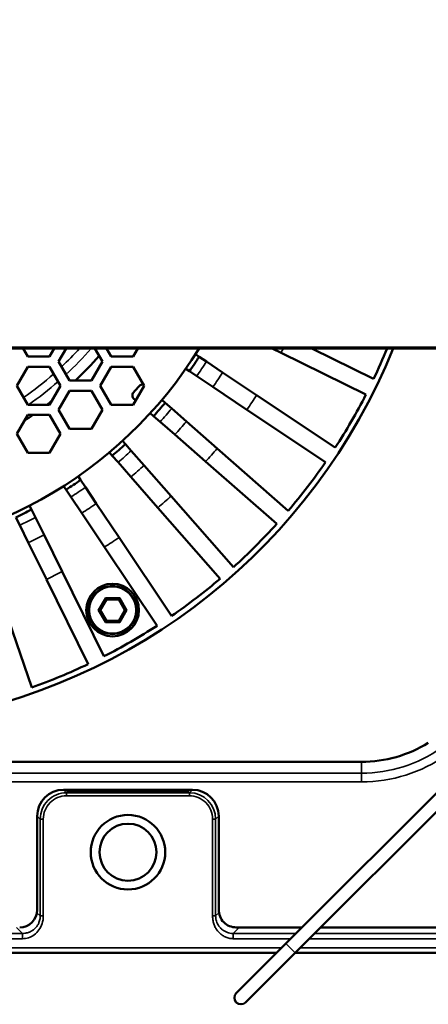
# Model space of a CAD drawing. Header units: millimetres. Extents: x 50 to 3176, y 50 to 2109.
# Tile 672 of 817: x 2483 to 2530, y 961 to 1074. Entities that reach past the tile are written whole.
import ezdxf

# ---------------------------------------------------------------- set-up
doc = ezdxf.new("R2010")
doc.units = ezdxf.units.MM
doc.header["$LTSCALE"] = 10
for name, color, linetype, lineweight in [('Dimension (ISO)', 7, 'Continuous', 25), ('Visible (ISO)', 7, 'Continuous', 50), ('Visible Narrow (ISO)', 7, 'Continuous', 35)]:
    doc.layers.add(name, color=color, linetype=linetype, lineweight=lineweight)
doc.styles.add('Note Text (ANSI)', font='tahoma.ttf')
doc.dimstyles.new('Default (ISO)', dxfattribs={"dimscale": 10, "dimtxt": 1, "dimasz": 2.5, "dimexe": 3.175, "dimexo": 0, "dimgap": 0.762, "dimtad": 1, "dimrnd": 1e-08, "dimzin": 0, "dimdsep": 46, "dimtxsty": 'Note Text (ANSI)', "dimcen": 0.09, "dimdle": 10, "dimclrd": 1, "dimclre": 1, "dimclrt": 1, "dimazin": 0, "dimtfac": 3.5052, "dimtmove": 0, "dimatfit": 3, "dimfxl": 1, "dimtolj": 1, "dimtzin": 0, "dimlwd": -1, "dimlwe": -1, "dimarcsym": 0})

# ---------------------------------------------------------------- blocks, each defined once
blk = doc.blocks.new('*D13')
at = {"layer": 'Defpoints', "color": 0, "transparency": 16777216}
for p in [(2370.25, 1067.72), (2363.37, 1056.69)]:
    blk.add_point(p, dxfattribs=at)
at = {"layer": 'Dimension (ISO)', "color": 1, "transparency": 16777216}
for p, q in [((2383.46, 1088.94), (2521.22, 1310.15)), ((2363.37, 1056.69), (2370.25, 1067.72)), ((2350.16, 1035.46), (2336.94, 1014.24))]:
    blk.add_line(p, q, dxfattribs=at)
for points in [[(2379.93, 1091.14), (2387, 1086.74), (2370.25, 1067.72)], [(2346.62, 1037.67), (2353.7, 1033.26), (2363.37, 1056.69)]]:
    blk.add_solid(points, dxfattribs=at)
at = {"layer": 'Dimension (ISO)', "color": 1, "transparency": 16777216, "insert": (2422.55, 1190.87), "char_height": 10, "attachment_point": 1, "rotation": 58.0875, "style": 'Note Text (ANSI)'}
blk.add_mtext('\\A1;∅13.00 mm [∅0.512 in]', dxfattribs=at)

msp = doc.modelspace()

# ---------------------------------------------------------------- linework, layer by layer
at = {"layer": 'Visible (ISO)'}
for p, q in [((2551.3108, 1036.2033), (2182.3108, 1036.2033)), ((2483.8482, 1036.2033), (2484.3765, 1035.2882)), ((2486.8765, 1035.2882), (2484.3765, 1035.2882)), ((2486.8765, 1035.2882), (2487.4048, 1036.2033)), ((2488.7556, 1036.2033), (2487.8896, 1034.7033)), ((2492.8896, 1034.7033), (2492.0236, 1036.2033)), ((2493.3744, 1036.2033), (2493.9027, 1035.2882)), ((2496.4027, 1035.2882), (2493.9027, 1035.2882)), ((2496.4027, 1035.2882), (2496.9311, 1036.2033)), ((2503.5157, 1035.5396), (2503.9315, 1035.2618)), ((2504.7638, 1034.7057), (2503.9315, 1035.2618)), ((2513.2787, 1035.7071), (2512.2732, 1036.203)), ((2522.9516, 1030.937), (2513.2783, 1035.7073)), ((2516.7943, 1036.2034), (2523.8362, 1032.7307)), ((2484.3765, 1034.1183), (2483.1265, 1031.9533)), ((2484.3765, 1034.1183), (2486.8765, 1034.1183)), ((2488.1265, 1031.9533), (2486.8765, 1034.1183)), ((2487.8896, 1034.7033), (2489.1396, 1032.5382)), ((2491.6396, 1032.5382), (2492.8896, 1034.7033)), ((2493.9027, 1034.1183), (2492.6527, 1031.9533)), ((2493.9027, 1034.1183), (2496.4027, 1034.1183)), ((2497.6527, 1031.9533), (2496.4027, 1034.1183)), ((2504.7631, 1034.7061), (2506.6086, 1033.473)), ((2502.8204, 1033.5989), (2502.4045, 1033.8767)), ((2503.6502, 1033.0444), (2502.8204, 1033.5989)), ((2505.4974, 1031.8101), (2503.652, 1033.0432)), ((2510.4916, 1030.8785), (2506.6099, 1033.4721)), ((2483.1265, 1031.9533), (2484.3765, 1029.7882)), ((2486.8765, 1029.7882), (2488.1265, 1031.9533)), ((2491.6396, 1032.5382), (2489.1396, 1032.5382)), ((2492.6527, 1031.9533), (2493.9027, 1029.7882)), ((2496.4027, 1029.7882), (2497.6527, 1031.9533)), ((2509.3788, 1029.2167), (2505.494, 1031.8124)), ((2489.1396, 1031.3683), (2487.8896, 1029.2033)), ((2489.1396, 1031.3683), (2491.6396, 1031.3683)), ((2492.8896, 1029.2033), (2491.6396, 1031.3683)), ((2510.4911, 1030.8788), (2519.4586, 1024.8869)), ((2486.8765, 1029.7882), (2484.3765, 1029.7882)), ((2496.4027, 1029.7882), (2493.9027, 1029.7882)), ((2496.6897, 1030.2852), (2496.4859, 1030.4639)), ((2499.6786, 1030.3242), (2500.0546, 1029.9944)), ((2500.8064, 1029.3351), (2500.0546, 1029.9944)), ((2484.3765, 1028.6183), (2483.1265, 1026.4533)), ((2484.3765, 1028.6183), (2486.8765, 1028.6183)), ((2488.1265, 1026.4533), (2486.8765, 1028.6183)), ((2487.8896, 1029.2033), (2489.1396, 1027.0382)), ((2491.6396, 1027.0382), (2492.8896, 1029.2033)), ((2498.7359, 1028.4907), (2498.3599, 1028.8205)), ((2499.4875, 1027.8316), (2498.7359, 1028.4907)), ((2500.8066, 1029.3349), (2502.4753, 1027.8715)), ((2518.3474, 1023.224), (2509.38, 1029.2158)), ((2501.1566, 1026.3679), (2499.4879, 1027.8313)), ((2505.9871, 1024.7918), (2502.4792, 1027.8681)), ((2483.1265, 1026.4533), (2484.3765, 1024.2882)), ((2486.8765, 1024.2882), (2488.1265, 1026.4533)), ((2491.6396, 1027.0382), (2489.1396, 1027.0382)), ((2504.6659, 1023.2902), (2501.1537, 1026.3704)), ((2495.1936, 1025.6542), (2495.5233, 1025.2782)), ((2496.1829, 1024.526), (2495.5233, 1025.2782)), ((2486.8765, 1024.2882), (2484.3765, 1024.2882)), ((2494.0196, 1023.9595), (2493.6899, 1024.3355)), ((2494.679, 1023.2076), (2494.0196, 1023.9595)), ((2496.1828, 1024.5262), (2497.6462, 1022.8575)), ((2505.9857, 1024.793), (2514.0946, 1017.6816)), ((2496.1425, 1021.5388), (2494.6791, 1023.2075)), ((2500.7251, 1019.3466), (2497.6467, 1022.8569)), ((2512.7759, 1016.178), (2504.667, 1023.2893)), ((2490.1374, 1021.6095), (2490.4152, 1021.1937)), ((2490.9712, 1020.3616), (2490.4152, 1021.1937)), ((2499.221, 1018.0284), (2496.1418, 1021.5395)), ((2488.7523, 1020.0825), (2488.4744, 1020.4984)), ((2489.3074, 1019.2517), (2488.7523, 1020.0825)), ((2490.9709, 1020.3621), (2492.204, 1018.5166)), ((2490.541, 1017.4055), (2489.3079, 1019.2509)), ((2494.7984, 1014.6337), (2492.205, 1018.5151)), ((2500.7249, 1019.3468), (2507.8361, 1011.2381)), ((2484.5965, 1018.2594), (2484.8177, 1017.8109)), ((2485.2603, 1016.9133), (2484.8177, 1017.8109)), ((2493.1347, 1013.5237), (2490.54, 1017.407)), ((2506.3324, 1009.9194), (2499.2213, 1018.0281)), ((2483.4662, 1016.0294), (2483.0239, 1016.9263)), ((2484.4479, 1014.0387), (2483.4663, 1016.0293)), ((2485.26, 1016.9139), (2486.2417, 1014.9232)), ((2488.3073, 1010.7347), (2486.243, 1014.9207)), ((2486.5127, 1009.8517), (2484.447, 1014.0406)), ((2494.798, 1014.6343), (2500.7901, 1005.6666)), ((2499.1271, 1004.5555), (2493.1351, 1013.5231)), ((2488.3068, 1010.7356), (2493.0771, 1001.0625)), ((2491.2833, 1000.1779), (2486.5131, 1009.851)), ((2481.3624, 1007.7171), (2484.8291, 997.5045)), ((2493.3608, 1007.5571), (2492.6608, 1006.3446)), ((2493.2453, 1007.7571), (2493.3608, 1007.5571)), ((2494.7608, 1007.5571), (2493.3608, 1007.5571)), ((2494.8762, 1007.7571), (2494.7608, 1007.5571)), ((2495.4608, 1006.3446), (2494.7608, 1007.5571)), ((2492.4298, 1006.3446), (2492.6608, 1006.3446)), ((2492.6608, 1006.3446), (2493.3608, 1005.1322)), ((2494.7608, 1005.1322), (2495.4608, 1006.3446)), ((2495.6917, 1006.3446), (2495.4608, 1006.3446)), ((2493.2453, 1004.9322), (2493.3608, 1005.1322)), ((2493.3608, 1005.1322), (2494.7608, 1005.1322)), ((2494.8762, 1004.9322), (2494.7608, 1005.1322)), ((2522.4479, 989.0186), (2480.4026, 989.0186)), ((2513.8257, 968.2787), (2533.6247, 988.0776)), ((2514.8864, 967.218), (2534.6854, 987.017)), ((2488.4605, 985.8333), (2503.1611, 985.8333)), ((2488.8108, 985.8333), (2488.8108, 985.7056)), ((2502.3108, 985.6969), (2489.3107, 985.6969)), ((2502.8108, 985.7056), (2502.8108, 985.8333)), ((2485.4608, 972.1284), (2485.4608, 982.8337)), ((2506.1608, 982.8337), (2506.1608, 972.1183)), ((2515.6653, 970.1183), (2508.1611, 970.1183)), ((2541.7108, 970.1183), (2517.7867, 970.1183)), ((2513.8257, 968.2787), (2508.1689, 962.6218)), ((2512.7503, 967.2033), (2191.8108, 967.2033)), ((2509.2295, 961.5611), (2514.8864, 967.218)), ((2541.8108, 967.2033), (2514.8717, 967.2033))]:
    msp.add_line(p, q, dxfattribs=at)
for centre, radius in [((2494.0608, 1006.3446), 3), ((2494.0608, 1006.3446), 2.75), ((2495.8108, 978.7033), 4.25), ((2495.8108, 978.7033), 3.25)]:
    msp.add_circle(centre, radius, dxfattribs=at)
for centre, radius, start, end in [((2461.8108, 1062.2033), 49.5, 211.685245, 328.314755), ((2461.8108, 1062.2033), 69.3237, 279.145502, 337.972466), ((2461.8108, 1062.2033), 40.7933, 313.347496, 318.827861), ((2461.8108, 1062.2033), 50, 325.104008, 327.395992), ((2461.8108, 1062.2033), 68.6715, 334.584375, 337.752147), ((2461.8108, 1062.2033), 46.5, 318.140459, 319.359541), ((2497.4749, 1031.5917), 0.5, 77.964033, 139.359541), ((2496.8156, 1030.8399), 0.5, 138.140459, 228.75), ((2461.8108, 1062.2033), 68.6715, 327.084375, 332.915625), ((2461.8108, 1062.2033), 40.7933, 307.380906, 308.348153), ((2461.8108, 1062.2033), 50, 317.604008, 319.895992), ((2461.8108, 1062.2033), 40.7933, 302.962354, 304.583987), ((2461.8108, 1062.2033), 50, 310.104008, 312.395992), ((2461.8108, 1062.2033), 68.6715, 319.584375, 325.415625), ((2461.8108, 1062.2033), 50, 302.604008, 304.895992), ((2461.8108, 1062.2033), 50, 295.104008, 297.395992), ((2461.8108, 1062.2033), 68.6715, 312.084375, 317.915625), ((2461.8108, 1062.2033), 68.6715, 304.584375, 310.415625), ((2461.8108, 1062.2033), 68.6715, 297.084375, 302.915625), ((2461.8108, 1062.2033), 68.6715, 289.584375, 295.415625), ((2522.4479, 1003.5183), 14.4997, 270, 301.715933), ((2508.6992, 962.0915), 0.75, 135, 315)]:
    msp.add_arc(centre, radius, start, end, dxfattribs=at)
for centre, major_axis, ratio, start_param, end_param in [((2488.4612, 982.833), (-2.3147, 1.9096), 0.99974408, 5.40229875, 6.97284379), ((2489.3108, 985.7056), (-0.5001, 0), 0.01745241, 0, 1.57049166), ((2502.3107, 985.7056), (-0.5001, 0), 0.01745241, 1.57110101, 3.14159277), ((2503.1603, 982.833), (2.3147, 1.9096), 0.99974408, 5.59352682, 7.16407186), ((2483.4605, 972.1326), (0.29, -1.9937), 0.99272776, 6.13977603, 7.70849249), ((2508.1611, 972.1183), (-2.0003, 0), 0.9998477, 0, 1.57079633)]:
    msp.add_ellipse(centre, major_axis=major_axis, ratio=ratio, start_param=start_param, end_param=end_param, dxfattribs=at)
at = {"layer": 'Visible Narrow (ISO)'}
for p, q in [((2182.3108, 1036.3533), (2551.3108, 1036.3533)), ((2493.2453, 1007.7571), (2492.4298, 1006.3446)), ((2493.2453, 1007.7571), (2494.8762, 1007.7571)), ((2495.6917, 1006.3446), (2494.8762, 1007.7571)), ((2492.4298, 1006.3446), (2493.2453, 1004.9322)), ((2494.8762, 1004.9322), (2495.6917, 1006.3446)), ((2494.8762, 1004.9322), (2493.2453, 1004.9322)), ((2522.4479, 987.7253), (2522.4479, 989.0186)), ((2415.3267, 987.7253), (2522.4479, 987.7253)), ((2522.4479, 987.7253), (2522.4479, 986.7259)), ((2522.4479, 986.7259), (2415.3267, 986.7259)), ((2488.8043, 985.4847), (2488.4557, 985.8333)), ((2489.302, 985.6969), (2489.3043, 985.8333)), ((2502.3172, 985.8333), (2502.3196, 985.6969)), ((2503.1658, 985.8333), (2502.8172, 985.4847)), ((2488.8043, 985.4847), (2502.8172, 985.4847)), ((2488.8043, 985.4847), (2488.8043, 985.1348)), ((2502.8172, 985.1348), (2488.8043, 985.1348)), ((2502.8172, 985.1348), (2502.8172, 985.4847)), ((2485.4608, 982.8292), (2485.8048, 982.4852)), ((2486.1547, 982.4852), (2485.8048, 982.4852)), ((2485.8048, 971.4265), (2485.8048, 982.4852)), ((2486.1547, 982.4852), (2486.1547, 971.4265)), ((2505.4668, 971.4265), (2505.4668, 982.4852)), ((2505.8168, 982.4852), (2505.4668, 982.4852)), ((2505.8168, 982.4852), (2506.1608, 982.8292)), ((2505.8168, 982.4852), (2505.8168, 971.4265)), ((2485.8048, 971.4265), (2485.4336, 971.7976)), ((2486.1547, 971.4265), (2485.8048, 971.4265)), ((2505.8168, 971.4265), (2505.4668, 971.4265)), ((2506.1868, 971.7965), (2505.8168, 971.4265)), ((2483.1135, 970.1183), (2483.8008, 969.431)), ((2507.8208, 969.431), (2508.508, 970.1183)), ((2483.8008, 968.8311), (2410.0634, 968.8311)), ((2410.7775, 969.431), (2483.8008, 969.431)), ((2514.3782, 968.8311), (2507.8207, 968.8311)), ((2507.8208, 969.431), (2514.9781, 969.431)), ((2541.8108, 968.8311), (2516.4995, 968.8311)), ((2517.0994, 969.431), (2541.8108, 969.431)), ((2408.2167, 967.8033), (2513.3503, 967.8033)), ((2514.8864, 967.218), (2513.8257, 968.2787)), ((2515.4717, 967.8033), (2541.8108, 967.8033))]:
    msp.add_line(p, q, dxfattribs=at)
msp.add_circle((2494.0608, 1006.3446), 2.65, dxfattribs=at)
for centre, radius, start, end in [((2461.8108, 1062.2033), 69.3237, 279.145502, 337.972466), ((2461.8108, 1062.2033), 38.5604, 313.245247, 317.602706), ((2461.8108, 1062.2033), 39.559, 312.905032, 318.909806), ((2461.8108, 1062.2033), 57.8874, 332.760171, 333.310967), ((2461.8108, 1062.2033), 51, 325.126481, 327.373519), ((2461.8108, 1062.2033), 38.5604, 304.961489, 311.465678), ((2461.8108, 1062.2033), 53.2191, 325.173335, 327.326665), ((2461.8108, 1062.2033), 39.559, 304.97415, 311.172462), ((2461.8108, 1062.2033), 57.8878, 325.260179, 327.239821), ((2461.8108, 1062.2033), 51, 317.626481, 319.873519), ((2461.8108, 1062.2033), 53.2191, 317.673335, 319.826665), ((2461.8108, 1062.2033), 51, 310.126481, 312.373519), ((2461.8108, 1062.2033), 57.8874, 317.760171, 319.739829), ((2461.8108, 1062.2033), 53.2191, 310.173335, 312.326665), ((2461.8108, 1062.2033), 51, 302.626481, 304.873519), ((2461.8108, 1062.2033), 53.2191, 302.673334, 304.826665), ((2461.8108, 1062.2033), 57.8877, 310.260176, 312.239824), ((2461.8108, 1062.2033), 51, 295.126481, 297.373519), ((2461.8108, 1062.2033), 53.2191, 295.173335, 297.326665), ((2461.8108, 1062.2033), 57.8876, 302.760174, 304.739826), ((2461.8108, 1062.2033), 57.8875, 295.260173, 297.239827), ((2522.4479, 1003.5183), 15.793, 270, 305.146649), ((2522.4479, 1003.5183), 16.7924, 270, 305.147073), ((2488.8043, 982.4852), 2.9995, 89.99942, 180.000419), ((2488.8042, 982.4853), 2.6495, 89.996935, 180.0032), ((2502.8174, 982.4853), 2.6495, 359.997428, 90.003206)]:
    msp.add_arc(centre, radius, start, end, dxfattribs=at)
for centre, major_axis, ratio, start_param, end_param in [((2502.8164, 982.4844), (2.122, 2.1217), 0.99976656, 5.49801296, 7.06850575), ((2507.8214, 968.8311), (-0.0006, 0.6), 0.00103762, 0.0174493, 1.5708004)]:
    msp.add_ellipse(centre, major_axis=major_axis, ratio=ratio, start_param=start_param, end_param=end_param, dxfattribs=at)
msp.add_open_spline([(2486.1547, 971.4265), (2486.1523, 971.1172), (2486.0709, 970.5449), (2485.6956, 969.7981), (2485.1384, 969.2452), (2484.4769, 968.905), (2484.0306, 968.8309), (2483.8008, 968.8311)], degree=3, dxfattribs=at)
for points, knots in [([(2483.8008, 969.431), (2483.8776, 969.431), (2483.9546, 969.4354), (2484.1075, 969.453), (2484.1834, 969.4662), (2484.3332, 969.5012), (2484.4071, 969.5229), (2484.5088, 969.5594), (2484.5379, 969.5705), (2484.633, 969.6097), (2484.6979, 969.6405), (2484.8241, 969.7091), (2484.8853, 969.7467), (2485.0035, 969.8285), (2485.0604, 969.8725), (2485.1516, 969.9514), (2485.1873, 969.9846), (2485.265, 970.0624), (2485.3063, 970.1077), (2485.3846, 970.202), (2485.4216, 970.251), (2485.4908, 970.352), (2485.523, 970.404), (2485.5825, 970.5106), (2485.6097, 970.5652), (2485.6421, 970.6384), (2485.6497, 970.6563), (2485.6867, 970.747), (2485.712, 970.821), (2485.7537, 970.9717), (2485.7701, 971.0485), (2485.7939, 971.2043), (2485.8012, 971.2833), (2485.8044, 971.3836), (2485.8048, 971.405), (2485.8048, 971.4265)], [0, 0, 0, 0, 0.07367032, 0.07367032, 0.14717387, 0.14717387, 0.22040058, 0.22040058, 0.25, 0.25, 0.31810325, 0.31810325, 0.38611127, 0.38611127, 0.45402177, 0.45402177, 0.5, 0.5, 0.55779336, 0.55779336, 0.61561731, 0.61561731, 0.67346028, 0.67346028, 0.73139355, 0.73139355, 0.75, 0.75, 0.82514269, 0.82514269, 0.90129991, 0.90129991, 0.97888995, 0.97888995, 1, 1, 1, 1]), ([(2505.4668, 971.4265), (2505.4668, 971.4218), (2505.4663, 971.2688), (2505.4885, 970.967), (2505.5897, 970.5312), (2505.7637, 970.1173), (2506.0082, 969.7388), (2506.3178, 969.4089), (2506.684, 969.14), (2507.0961, 968.9442), (2507.4827, 968.8474), (2507.7279, 968.8308), (2507.8207, 968.8311)], [0, 0, 0, 0, 0.00367817, 0.11941403, 0.23519153, 0.35091021, 0.46663663, 0.58235368, 0.69812579, 0.81378602, 0.92944668, 1, 1, 1, 1]), ([(2507.8208, 969.431), (2507.7493, 969.431), (2507.6779, 969.4348), (2507.4904, 969.4548), (2507.3749, 969.4774), (2507.149, 969.5427), (2507.0385, 969.5853), (2506.8258, 969.69), (2506.7236, 969.7521), (2506.5308, 969.8944), (2506.4402, 969.9746), (2506.2742, 970.1513), (2506.1987, 970.2478), (2506.0661, 970.4545), (2506.0088, 970.5647), (2505.9256, 970.7701), (2505.8956, 970.8635), (2505.8661, 970.9855), (2505.8602, 971.0121), (2505.8413, 971.1072), (2505.8313, 971.1765), (2505.8199, 971.3021), (2505.8171, 971.3583), (2505.8168, 971.4185), (2505.8168, 971.4225), (2505.8168, 971.4265)], [0, 0, 0, 0, 0.070578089, 0.070578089, 0.186235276, 0.186235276, 0.301892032, 0.301892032, 0.417660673, 0.417660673, 0.533374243, 0.533374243, 0.649097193, 0.649097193, 0.764812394, 0.764812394, 0.855479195, 0.855479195, 0.880586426, 0.880586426, 0.944751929, 0.944751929, 0.996318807, 0.996318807, 1, 1, 1, 1]), ([(2483.8008, 969.431), (2483.8008, 969.4306), (2483.8008, 969.4283), (2483.8007, 969.4202), (2483.8006, 969.4143), (2483.8006, 969.3981), (2483.8006, 969.3876), (2483.8007, 969.3658), (2483.8008, 969.3554), (2483.8012, 969.329), (2483.8014, 969.3123), (2483.8019, 969.2753), (2483.8022, 969.255), (2483.8023, 969.2117), (2483.8022, 969.1887), (2483.8017, 969.1509), (2483.8014, 969.1369), (2483.8003, 969.1002), (2483.7994, 969.0771), (2483.7978, 969.0303), (2483.797, 969.0067), (2483.7961, 968.9593), (2483.7959, 968.9355), (2483.7969, 968.8878), (2483.7979, 968.864), (2483.8002, 968.8372), (2483.8005, 968.8342), (2483.8008, 968.8311)], [0, 0, 0, 0, 0.083333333, 0.083333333, 0.169273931, 0.169273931, 0.263560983, 0.263560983, 0.333333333, 0.333333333, 0.425672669, 0.425672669, 0.519516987, 0.519516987, 0.61362449, 0.61362449, 0.666666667, 0.666666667, 0.75, 0.75, 0.831085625, 0.831085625, 0.910807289, 0.910807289, 0.98978829, 0.98978829, 1, 1, 1, 1])]:
    msp.add_open_spline(points, degree=3, knots=knots, dxfattribs=at)

# ---------------------------------------------------------------- dimensions: what is measured, and where the dimension line sits
at = {"layer": 'Dimension (ISO)', "color": 1, "true_color": 0xff0000}
dim = msp.add_diameter_dim_2p(p1=(2363.3747, 1056.6857), p2=(2370.2468, 1067.7208), text='<> mm [∅0.512 in]', dimstyle='Default (ISO)', override={"dimgap": 0.762, "dimdec": 2, "dimlfac": 1, "dimpost": '', "dimtol": 0, "dimlim": 0, "dimtp": 0, "dimtm": 0, "dimtdec": 2, "dimatfit": 2}, dxfattribs=at)
dim.commit()
dim.dimension.update_dxf_attribs({"geometry": '*D13', "text_midpoint": (2478.6567, 1241.8042), "dimtype": 163})

doc.saveas('drawing.dxf')
